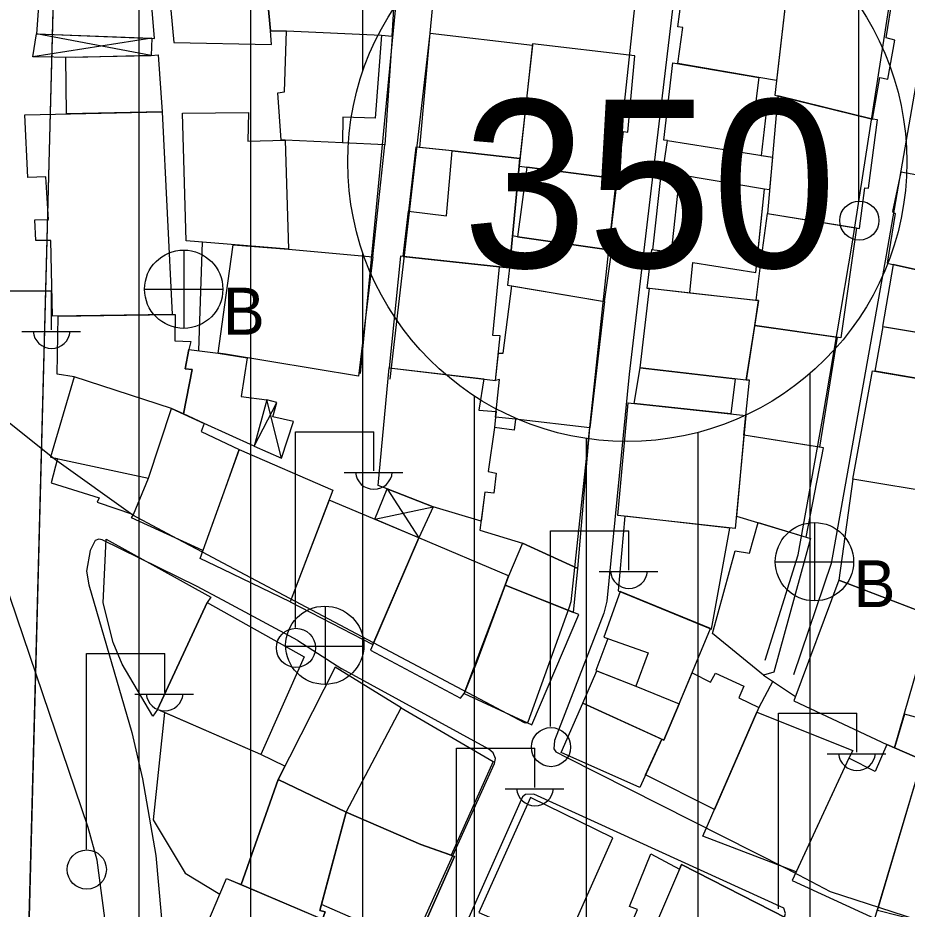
# Model space of a CAD drawing. Extents: x 417997 to 421451, y 4451742 to 4455216.
# Drawn here: x 419134.5 to 419214.1, y 4452794.7 to 4452874.4 of the extents above; entities that cross this region are included whole.
import ezdxf

# ---------------------------------------------------------------- set-up
doc = ezdxf.new("R2010")
doc.units = 0
for name, color, linetype in [('ADAKENARI', 7, 'Continuous'), ('B_Mesken', 7, 'Continuous'), ('B_Sundurma', 7, 'Continuous'), ('B_Teras', 7, 'Continuous'), ('PL_KON_MEV_350', 7, 'Continuous'), ('S_Elektrik_Diregi', 7, 'Continuous'), ('S_Rogar_Kapagi', 7, 'Continuous'), ('S_Rogar_Kapagi_Buski', 7, 'Continuous'), ('Sinir_Duvar_tek_tarafa_ait', 7, 'Continuous'), ('SM_DAIRE', 7, 'Continuous'), ('SM_TAKS', 7, 'Continuous'), ('TR_ORTAYOGUNKONUT', 7, 'Continuous'), ('Yol_Sose', 7, 'Continuous')]:
    doc.layers.add(name, color=color, linetype=linetype)

msp = doc.modelspace()

# ---------------------------------------------------------------- linework, layer by layer
at = {"layer": 'ADAKENARI'}
msp.add_line((419135.391, 4452787.233), (419139.641, 4452947.996), dxfattribs=at)
msp.add_line((419135.391, 4452787.233), (419139.641, 4452947.996), dxfattribs=at)
at = {"layer": 'B_Mesken'}
for points in [[(419136.224, 4452873.001), (419146.768, 4452872.61), (419145.835, 4452883.828), (419137.022, 4452884.239)], [(419156.155, 4452883.702), (419155.609, 4452883.611), (419155.603, 4452884.235), (419147.385, 4452884.177), (419148.487, 4452872.239), (419157.212, 4452872.063), (419157.144, 4452873.285)], [(419167.054, 4452872.881), (419168.027, 4452872.795), (419168.619, 4452882.645), (419156.155, 4452883.702), (419157.144, 4452873.285), (419158.569, 4452873.293)], [(419193.552, 4452870.349), (419193.994, 4452873.58), (419193.545, 4452873.65), (419193.864, 4452875.897), (419194.278, 4452875.809), (419194.775, 4452879.905), (419201.166, 4452879.077), (419201.219, 4452879.579), (419203.55, 4452879.21), (419203.534, 4452878.915), (419202.384, 4452868.834), (419200.805, 4452869.108)], [(419202.235, 4452867.526), (419210.954, 4452865.38), (419211.606, 4452869.095), (419212.348, 4452868.955), (419212.965, 4452872.446), (419212.188, 4452872.655), (419212.753, 4452876.215), (419208.712, 4452876.967), (419208.817, 4452877.624), (419203.534, 4452878.915)], [(419167.054, 4452872.881), (419168.027, 4452872.795), (419167.371, 4452863.074), (419163.564, 4452863.274), (419158.434, 4452863.517), (419158.087, 4452863.507), (419157.79, 4452867.725), (419158.39, 4452867.814), (419158.569, 4452873.293)], [(419170.475, 4452862.846), (419171.424, 4452873.086), (419180.556, 4452872), (419179.435, 4452861.861), (419173.387, 4452862.545)], [(419180.569, 4452872.123), (419179.359, 4452861.175), (419188.177, 4452860.032), (419188.709, 4452864.28), (419189.089, 4452864.21), (419189.716, 4452871.048)], [(419138.902, 4452865.848), (419138.821, 4452870.922), (419146.479, 4452871.074), (419147.09, 4452871.136), (419147.434, 4452866.037)], [(419192.631, 4452863.475), (419192.303, 4452863.493), (419193.121, 4452870.422), (419200.805, 4452869.108), (419200.539, 4452867), (419201.558, 4452866.773), (419201.02, 4452862.133), (419202.018, 4452861.973), (419201.754, 4452859.055), (419201.314, 4452859.129), (419193.699, 4452860.391), (419192.225, 4452860.658), (419192.631, 4452863.475)], [(419202.514, 4452867.457), (419201.562, 4452856.935), (419209.794, 4452855.618), (419210.29, 4452859.235), (419210.619, 4452859.199), (419211.4, 4452865.325), (419210.954, 4452865.38)], [(419135.182, 4452865.765), (419147.434, 4452866.037), (419148.34, 4452847.914), (419137.643, 4452847.752), (419137.504, 4452854.545), (419136.156, 4452854.521), (419136.059, 4452856.39), (419137.279, 4452856.395), (419137.037, 4452860.221), (419135.433, 4452860.161)], [(419149.261, 4452865.908), (419155.174, 4452865.981), (419155.097, 4452863.421), (419158.434, 4452863.517), (419158.73, 4452853.743), (419149.604, 4452854.49)], [(419166.284, 4452853.079), (419167.371, 4452863.074), (419163.564, 4452863.274), (419158.434, 4452863.517), (419158.73, 4452853.743)], [(419169.484, 4452857.165), (419168.988, 4452853.107), (419177.603, 4452852.18), (419178.517, 4452852.074), (419179.359, 4452861.175), (419179.435, 4452861.861), (419173.387, 4452862.545), (419170.142, 4452862.88)], [(419180.047, 4452861.086), (419179.232, 4452854.852), (419187.394, 4452853.711), (419188.177, 4452860.032)], [(419200.572, 4452849.184), (419201.034, 4452853.003), (419200.688, 4452853.038), (419201.314, 4452859.129), (419193.699, 4452860.391), (419192.058, 4452860.688), (419191.288, 4452853.694), (419191.189, 4452853.707), (419190.797, 4452850.268), (419191.03, 4452850.273), (419194.631, 4452849.862)], [(419212.265, 4452852.496), (419220.018, 4452850.766), (419220.893, 4452859.321), (419213.485, 4452860.635), (419212.747, 4452857.127), (419213.006, 4452856.937)], [(419209.541, 4452855.659), (419208.138, 4452845.837), (419200.432, 4452846.935), (419200.774, 4452849.161), (419200.572, 4452849.184), (419201.034, 4452853.003), (419201.562, 4452856.935)], [(419178.517, 4452852.074), (419178.322, 4452850.533), (419186.99, 4452849.075), (419187.752, 4452854.287), (419187.47, 4452854.322), (419187.394, 4452853.711), (419179.232, 4452854.852), (419178.783, 4452854.947)], [(419153.169, 4452849.641), (419153.788, 4452854.147), (419158.73, 4452853.743), (419166.284, 4452853.079), (419165.002, 4452842.411), (419153.112, 4452844.36), (419152.458, 4452844.467), (419153.168, 4452849.635)], [(419168.749, 4452853.132), (419167.732, 4452843.134), (419177.258, 4452842.024), (419177.668, 4452846.013), (419177.03, 4452846.032), (419177.603, 4452852.18)], [(419212.812, 4452852.374), (419211.86, 4452846.844), (419219.39, 4452845.6), (419220.306, 4452850.714), (419220.018, 4452850.766)], [(419186.99, 4452849.075), (419185.692, 4452837.791), (419179.04, 4452838.551), (419177.254, 4452838.718), (419177.608, 4452842.099), (419177.258, 4452842.024), (419177.508, 4452844.451), (419177.943, 4452844.464), (419178.708, 4452850.468)], [(419190.177, 4452843.134), (419191.03, 4452850.273), (419200.774, 4452849.161), (419199.679, 4452842.039)], [(419148.34, 4452847.914), (419148.625, 4452847.921), (419148.579, 4452845.563), (419150.024, 4452845.487), (419149.845, 4452844.787), (419149.512, 4452843.062), (419150.133, 4452843.009), (419149.361, 4452839.023), (419148.293, 4452839.51), (419139.574, 4452842.326), (419138.062, 4452842.57), (419138.157, 4452847.76)], [(419207.803, 4452845.885), (419206.226, 4452836.036), (419199.47, 4452837.127), (419199.634, 4452838.875), (419199.975, 4452842.039), (419199.679, 4452842.039), (419200.432, 4452846.935)], [(419211.19, 4452842.831), (419211.93, 4452846.833), (419219.39, 4452845.6), (419219.205, 4452844.56), (419219.308, 4452844.456), (419218.871, 4452841.52)], [(419155.052, 4452844.042), (419154.505, 4452840.591), (419156.799, 4452840.275), (419155.681, 4452836.152), (419151.216, 4452838.178), (419149.361, 4452839.023), (419150.133, 4452843.009), (419149.512, 4452843.062), (419149.845, 4452844.787), (419152.458, 4452844.467)], [(419176.209, 4452842.147), (419175.778, 4452839.349), (419177.308, 4452839.233), (419177.254, 4452838.718), (419177.169, 4452837.798), (419176.607, 4452833.88), (419177.308, 4452833.722), (419177.114, 4452831.936), (419176.302, 4452832.017), (419175.969, 4452829.419), (419171.672, 4452830.698), (419167.576, 4452832.317), (419166.771, 4452832.615), (419167.732, 4452843.134)], [(419198.675, 4452842.155), (419198.286, 4452839.022), (419189.668, 4452839.965), (419190.177, 4452843.134)], [(419138.076, 4452835.021), (419137.517, 4452832.865), (419141.808, 4452831.525), (419141.634, 4452831.129), (419144.873, 4452830.016), (419146.237, 4452833.284), (419148.293, 4452839.51), (419139.574, 4452842.326), (419137.463, 4452835.151)], [(419217.105, 4452831.877), (419209.212, 4452833.175), (419210.972, 4452842.868), (419218.871, 4452841.52), (419218.513, 4452839.115)], [(419189.129, 4452840.024), (419199.634, 4452838.875), (419198.685, 4452828.762), (419188.197, 4452829.945)], [(419144.7, 4452829.741), (419144.873, 4452830.016), (419146.237, 4452833.284), (419148.293, 4452839.51), (419151.216, 4452838.178), (419150.938, 4452837.454), (419154.331, 4452835.841), (419151.092, 4452826.794)], [(419184.63, 4452825.204), (419185.692, 4452837.791), (419179.04, 4452838.551), (419178.927, 4452837.577), (419177.169, 4452837.798), (419176.607, 4452833.88), (419177.308, 4452833.722), (419177.114, 4452831.936), (419176.302, 4452832.017), (419175.866, 4452828.611), (419179.656, 4452827.449)], [(419198.79, 4452829.886), (419205.034, 4452828.012), (419206.571, 4452835.98), (419199.47, 4452837.127)], [(419154.331, 4452835.841), (419162.714, 4452832.191), (419158.881, 4452822.209), (419152.905, 4452825.102), (419150.843, 4452826.1), (419152.98, 4452832.068)], [(419209.212, 4452833.175), (419207.941, 4452824.145), (419215.204, 4452821.373), (419215.612, 4452824.078), (419215.058, 4452824.149), (419215.889, 4452829.161), (419216.553, 4452829.041), (419217.105, 4452831.877)], [(419170.405, 4452827.931), (419162.38, 4452831.319), (419158.881, 4452822.209), (419166.294, 4452818.408)], [(419188.818, 4452829.875), (419188.225, 4452823.197), (419196.567, 4452819.786), (419198.201, 4452828.816)], [(419205.034, 4452828.012), (419205.415, 4452827.89), (419202.131, 4452815.921), (419201.228, 4452815.663), (419196.66, 4452819.371), (419198.697, 4452826.778), (419199.98, 4452826.566), (419200.732, 4452829.303)], [(419147.038, 4452812.58), (419146.609, 4452811.986), (419143.858, 4452816.646), (419143.063, 4452818.591), (419142.169, 4452822.14), (419142.45, 4452827.827), (419151.787, 4452822.638), (419151.473, 4452822.146)], [(419170.405, 4452827.931), (419166.068, 4452817.886), (419174.11, 4452813.587), (419174.466, 4452814.009), (419178.105, 4452823.694), (419178.416, 4452824.54)], [(419184.237, 4452821.277), (419184.63, 4452825.204), (419179.656, 4452827.449), (419178.41, 4452824.525), (419178.105, 4452823.694)], [(419212.946, 4452809.152), (419216.344, 4452820.938), (419207.941, 4452824.145), (419203.941, 4452813.348), (419212.257, 4452809.448)], [(419174.466, 4452814.009), (419180.511, 4452811.225), (419184.695, 4452821.097), (419178.105, 4452823.694), (419175.585, 4452816.838)], [(419187.29, 4452818.943), (419186.226, 4452816.073), (419189.804, 4452814.68), (419193.69, 4452813.096), (419196.468, 4452819.826), (419188.397, 4452823.127), (419186.948, 4452819.065)], [(419147.038, 4452812.58), (419151.473, 4452822.146), (419160.158, 4452817.306), (419156.266, 4452808.563)], [(419215.412, 4452808.094), (419222.343, 4452804.907), (419224.74, 4452817.7), (419217.682, 4452819.241), (419216.323, 4452811.486), (419213.814, 4452812.16), (419212.946, 4452809.152)], [(419168.823, 4452812.743), (419162.927, 4452816.376), (419157.817, 4452806.337), (419163.891, 4452803.407)], [(419193.69, 4452813.096), (419192.313, 4452809.847), (419185.078, 4452813.152), (419186.33, 4452816.032), (419189.804, 4452814.68)], [(419196.839, 4452803.649), (419190.67, 4452806.756), (419192.134, 4452809.929), (419192.313, 4452809.847), (419193.69, 4452813.096), (419194.836, 4452815.871), (419196.482, 4452815.033), (419196.936, 4452815.848), (419199.467, 4452814.678), (419199.012, 4452813.638), (419200.815, 4452812.765), (419200.631, 4452812.334)], [(419163.891, 4452803.407), (419168.823, 4452812.743), (419177.054, 4452807.93), (419173.29, 4452799.556), (419170.589, 4452800.51)], [(419192.134, 4452809.929), (419190.149, 4452805.625), (419183.137, 4452808.739), (419185.078, 4452813.152)], [(419147.669, 4452812.306), (419146.651, 4452802.71), (419149.512, 4452797.963), (419152.595, 4452796.059), (419153.194, 4452797.485), (419154.508, 4452796.927), (419157.817, 4452806.337), (419158.412, 4452807.506), (419156.266, 4452808.563)], [(419204.14, 4452798.08), (419195.796, 4452801.261), (419200.631, 4452812.334), (419209.198, 4452808.928), (419208.836, 4452808.231)], [(419203.777, 4452797.297), (419211.188, 4452793.894), (419215.412, 4452808.094), (419212.257, 4452809.448), (419211.214, 4452807.034), (419208.836, 4452808.231)], [(419221.91, 4452805.106), (419218.926, 4452792.696), (419211.405, 4452794.624), (419215.412, 4452808.094)], [(419157.817, 4452806.337), (419154.508, 4452796.927), (419161.797, 4452793.834), (419162.036, 4452794.503), (419161.552, 4452794.6), (419163.891, 4452803.407)], [(419175.774, 4452794.422), (419183.297, 4452791.138), (419187.756, 4452801.095), (419180.374, 4452804.709)], [(419170.076, 4452791.478), (419173.588, 4452799.428), (419173.29, 4452799.556), (419170.589, 4452800.51), (419163.891, 4452803.407), (419161.698, 4452795.15), (419161.552, 4452794.6), (419162.036, 4452794.503), (419161.797, 4452793.834), (419161.913, 4452793.785), (419160.775, 4452791.003), (419168.433, 4452788.097), (419170.076, 4452791.478), (419173.588, 4452799.428)], [(419189.784, 4452789.128), (419187.368, 4452790.033), (419188.326, 4452792.486), (419188.913, 4452792.259), (419189.94, 4452794.694), (419189.25, 4452794.955), (419191.132, 4452799.687), (419193.712, 4452798.305), (419193.893, 4452798.729), (419203.277, 4452793.934), (419199.551, 4452785.37)], [(419149.576, 4452788.878), (419152.595, 4452796.059), (419153.194, 4452797.485), (419161.913, 4452793.785), (419158.399, 4452785.195), (419157.985, 4452785.334), (419156.821, 4452782.73), (419149.877, 4452785.907), (419150.92, 4452788.184)]]:
    msp.add_lwpolyline(points, close=True, dxfattribs=at)
at = {"layer": 'B_Sundurma'}
for p, q in [((419146.518, 4452872.619), (419135.887, 4452870.954)), ((419146.479, 4452871.074), (419136.224, 4452873.001)), ((419155.681, 4452836.152), (419157.692, 4452840.042)), ((419158.127, 4452835.069), (419156.799, 4452840.275)), ((419167.566, 4452832.321), (419170.405, 4452827.931)), ((419166.454, 4452829.599), (419171.672, 4452830.698))]:
    msp.add_line(p, q, dxfattribs=at)
for points in [[(419146.518, 4452872.619), (419146.479, 4452871.074), (419139.669, 4452870.912), (419135.887, 4452870.954), (419136.224, 4452873.001)], [(419155.681, 4452836.152), (419158.127, 4452835.069), (419159.18, 4452838.352), (419157.358, 4452838.773), (419157.692, 4452840.042), (419156.799, 4452840.275)], [(419166.454, 4452829.599), (419167.566, 4452832.321), (419171.672, 4452830.698), (419170.405, 4452827.931)]]:
    msp.add_lwpolyline(points, close=True, dxfattribs=at)
at = {"layer": 'B_Teras'}
for points in [[(419158.434, 4452863.517), (419158.087, 4452863.507), (419157.79, 4452867.725), (419158.39, 4452867.814), (419158.569, 4452873.293), (419167.054, 4452872.881), (419166.486, 4452865.46), (419163.611, 4452865.554), (419163.564, 4452863.274)], [(419192.225, 4452860.658), (419192.631, 4452863.475), (419202.018, 4452861.973), (419201.754, 4452859.055), (419201.314, 4452859.129), (419193.699, 4452860.391)], [(419168.988, 4452853.107), (419169.484, 4452857.165), (419172.884, 4452856.743), (419173.387, 4452862.545), (419179.435, 4452861.861), (419179.359, 4452861.175), (419178.517, 4452852.074), (419177.603, 4452852.18)], [(419194.631, 4452849.862), (419194.9, 4452852.575), (419200.546, 4452851.663), (419201.314, 4452859.129), (419193.699, 4452860.391), (419192.968, 4452853.478), (419191.189, 4452853.707), (419190.797, 4452850.268), (419191.03, 4452850.273)], [(419137.463, 4452835.151), (419146.237, 4452833.284), (419148.293, 4452839.51), (419139.574, 4452842.326)], [(419188.397, 4452823.127), (419186.948, 4452819.065), (419190.904, 4452817.654), (419189.804, 4452814.68), (419193.69, 4452813.096), (419196.468, 4452819.826)], [(419173.026, 4452799.649), (419173.588, 4452799.428), (419170.076, 4452791.478), (419161.698, 4452795.15), (419163.891, 4452803.407), (419170.589, 4452800.51)], [(419199.551, 4452785.37), (419203.277, 4452793.934), (419193.893, 4452798.729), (419189.784, 4452789.128)]]:
    msp.add_lwpolyline(points, close=True, dxfattribs=at)
at = {"layer": 'PL_KON_MEV_350'}
msp.add_lwpolyline([(419338.263, 4452809.45), (419290.932, 4452715.558), (419277.123, 4452710.286), (419154.406, 4452758.519), (419151.377, 4452759.909), (419148.52, 4452761.626), (419145.872, 4452763.649), (419143.464, 4452765.954), (419141.327, 4452768.511), (419139.486, 4452771.29), (419137.966, 4452774.256), (419136.783, 4452777.373), (419135.954, 4452780.601), (419135.488, 4452783.901), (419135.391, 4452787.233), (419139.641, 4452947.996)], dxfattribs=at)
at = {"layer": 'S_Elektrik_Diregi'}
for p, q in [((419209.754, 4452858.147), (419209.754, 4452875.647)), ((419130.555, 4452850.028), (419137.555, 4452850.028)), ((419137.555, 4452846.528), (419137.555, 4452850.028)), ((419134.895, 4452846.388), (419140.145, 4452846.388)), ((419159.375, 4452819.932), (419159.375, 4452837.433)), ((419159.375, 4452837.433), (419166.375, 4452837.433)), ((419166.375, 4452833.933), (419166.375, 4452837.433)), ((419163.715, 4452833.793), (419168.965, 4452833.793)), ((419182.181, 4452811.059), (419182.181, 4452828.559)), ((419182.181, 4452828.559), (419189.181, 4452828.559)), ((419189.181, 4452825.059), (419189.181, 4452828.559)), ((419186.521, 4452824.919), (419191.771, 4452824.919)), ((419140.672, 4452800.109), (419140.672, 4452817.609)), ((419140.672, 4452817.609), (419147.672, 4452817.609)), ((419147.672, 4452814.109), (419147.672, 4452817.609)), ((419145.012, 4452813.969), (419150.262, 4452813.969)), ((419202.572, 4452794.772), (419202.572, 4452812.272)), ((419202.572, 4452812.272), (419209.572, 4452812.272)), ((419209.572, 4452808.772), (419209.572, 4452812.272)), ((419173.781, 4452791.626), (419173.781, 4452809.126)), ((419173.781, 4452809.126), (419180.781, 4452809.126)), ((419180.781, 4452805.626), (419180.781, 4452809.126)), ((419206.912, 4452808.632), (419212.162, 4452808.632)), ((419178.121, 4452805.486), (419183.371, 4452805.486))]:
    msp.add_line(p, q, dxfattribs=at)
for centre in [(419209.79, 4452856.311), (419159.411, 4452818.097), (419182.217, 4452809.224), (419140.708, 4452798.274)]:
    msp.add_circle(centre, 1.75, dxfattribs=at)
for centre in [(419137.556, 4452846.541), (419166.376, 4452833.945), (419189.182, 4452825.072), (419147.673, 4452814.122), (419209.573, 4452808.785), (419180.782, 4452805.639)]:
    msp.add_arc(centre, 1.658, 184.83843, 355.14641, dxfattribs=at)
at = {"layer": 'S_Rogar_Kapagi'}
for p, q in [((419162.039, 4452814.798), (419162.039, 4452821.798)), ((419158.469, 4452818.263), (419165.469, 4452818.263))]:
    msp.add_line(p, q, dxfattribs=at)
msp.add_circle((419161.986, 4452818.327), 3.5, dxfattribs=at)
at = {"layer": 'S_Rogar_Kapagi_Buski'}
for p, q in [((419149.375, 4452853.675), (419149.375, 4452846.675)), ((419145.875, 4452850.175), (419152.875, 4452850.175)), ((419205.774, 4452829.305), (419205.774, 4452822.305)), ((419202.274, 4452825.805), (419209.274, 4452825.805))]:
    msp.add_line(p, q, dxfattribs=at)
for centre in [(419149.375, 4452850.175), (419205.774, 4452825.805)]:
    msp.add_circle(centre, 3.5, dxfattribs=at)
at = {"layer": 'Sinir_Duvar_tek_tarafa_ait'}
for points in [[(419150.712, 4452844.681), (419151.056, 4452854.371)], [(419202.041, 4452815.122), (419200.815, 4452812.765)], [(419201.228, 4452815.663), (419204.093, 4452813.758)]]:
    msp.add_lwpolyline(points, dxfattribs=at)
at = {"layer": 'SM_DAIRE'}
msp.add_circle((419189.036, 4452861.556), 25, dxfattribs=at)
msp.add_circle((419189.036, 4452861.556), 25, dxfattribs=at)
at = {"layer": 'TR_ORTAYOGUNKONUT'}
for p, q in [((419145.391, 4452764.109), (419145.391, 4452947.657)), ((419145.391, 4452764.109), (419145.391, 4452947.657)), ((419155.391, 4452758.132), (419155.391, 4452947.069)), ((419155.391, 4452758.132), (419155.391, 4452947.069)), ((419165.391, 4452869.674), (419165.391, 4452946.481)), ((419165.391, 4452869.674), (419165.391, 4452946.481)), ((419165.391, 4452754.202), (419165.391, 4452853.438)), ((419165.391, 4452754.202), (419165.391, 4452853.438)), ((419205.391, 4452738.48), (419205.391, 4452842.648)), ((419205.391, 4452738.48), (419205.391, 4452842.648)), ((419175.391, 4452750.271), (419175.391, 4452840.608)), ((419175.391, 4452750.271), (419175.391, 4452840.608)), ((419185.391, 4452746.341), (419185.391, 4452836.823)), ((419185.391, 4452746.341), (419185.391, 4452836.823)), ((419195.391, 4452742.41), (419195.391, 4452837.377)), ((419195.391, 4452742.41), (419195.391, 4452837.377))]:
    msp.add_line(p, q, dxfattribs=at)
at = {"layer": 'Yol_Sose'}
for points in [[(419142.543, 4452792.349), (419141.639, 4452799.109), (419140.818, 4452802.04), (419131.524, 4452829.371), (419130.835, 4452830.844), (419119.336, 4452843.682), (419118.332, 4452845.284), (419117.633, 4452847.096), (419117.266, 4452848.66), (419116.976, 4452850.162), (419116.763, 4452852.179), (419116.845, 4452854.726), (419118.048, 4452872.116), (419118.317, 4452874.259), (419119.3, 4452878.751), (419121.707, 4452887.225), (419121.7, 4452887.623), (419121.362, 4452888.251), (419120.855, 4452888.604), (419120.072, 4452889.025), (419115.615, 4452889.63)], [(419137.677, 4452835.106), (419137.493, 4452835.252), (419128.546, 4452842.38), (419127.361, 4452843.618), (419126.322, 4452845.31), (419125.903, 4452846.568), (419125.378, 4452848.572), (419124.685, 4452858.886), (419124.955, 4452867.859), (419125.471, 4452873.634), (419126.137, 4452877.307), (419127.995, 4452882.627), (419128.646, 4452883.809), (419129.192, 4452884.448), (419129.819, 4452884.888), (419130.856, 4452885.163), (419131.716, 4452885.377), (419145.106, 4452884.734)], [(419153.538, 4452884.006), (419168.092, 4452882.75), (419168.732, 4452882.56), (419168.958, 4452882.437), (419168.974, 4452882.211), (419168.06, 4452872.975)], [(419171.424, 4452873.086), (419172.2, 4452881.184), (419172.34, 4452881.497), (419172.672, 4452881.775), (419173.299, 4452881.878), (419189.241, 4452880.501), (419189.797, 4452880.239), (419190.038, 4452879.629), (419190.036, 4452878.81), (419183.98, 4452822.211), (419183.804, 4452821.637), (419180.135, 4452811.466), (419179.961, 4452811.379), (419179.857, 4452811.38), (419161.331, 4452821.205), (419152.914, 4452825.669)], [(419201.374, 4452816.991), (419204.305, 4452826.432), (419206.5, 4452838.513), (419209.19, 4452854.381), (419212.401, 4452875.102), (419211.982, 4452876.493), (419211.421, 4452877.179), (419210.215, 4452877.827), (419195.282, 4452880.443), (419194.516, 4452880.324), (419194.193, 4452879.962), (419193.626, 4452879.057), (419193.483, 4452878.493), (419191.391, 4452860.973), (419189.196, 4452842.586), (419187.195, 4452822.265), (419186.93, 4452821.198), (419182.522, 4452809.807), (419182.459, 4452809.081), (419182.64, 4452808.799), (419183.571, 4452808.322)], [(419183.571, 4452808.322), (419203.225, 4452798.393), (419207.165, 4452796.308), (419218.289, 4452792.694), (419218.853, 4452792.673), (419219.277, 4452793.195), (419221.732, 4452804.833), (419225.958, 4452828.17), (419230.925, 4452856.32), (419232.857, 4452868.08), (419232.757, 4452868.483), (419232.496, 4452868.786), (419232.034, 4452869.069), (419217.009, 4452874.244), (419216.505, 4452874.084), (419216.122, 4452873.904), (419215.636, 4452873.099), (419212.187, 4452853.205), (419207.283, 4452825.659), (419203.907, 4452815.696)], [(419168.063, 4452873.008), (419165.15, 4452842.633)], [(419167.824, 4452842.116), (419171.419, 4452873.032)], [(419144.834, 4452829.954), (419138.026, 4452834.827), (419137.677, 4452835.106)], [(419148.797, 4452827.852), (419144.834, 4452829.954)], [(419150.524, 4452823.618), (419142.09, 4452827.764), (419141.793, 4452827.833), (419141.45, 4452827.703), (419141.003, 4452826.82), (419140.684, 4452824.957), (419140.883, 4452823.737), (419144.738, 4452810.522), (419145.699, 4452806.392)], [(419152.912, 4452825.67), (419151.044, 4452826.66), (419148.797, 4452827.852)], [(419152.912, 4452825.669), (419152.912, 4452825.67)], [(419152.914, 4452825.669), (419152.912, 4452825.669)], [(419152.876, 4452822.36), (419150.524, 4452823.618)], [(419152.877, 4452822.36), (419152.876, 4452822.36)], [(419152.878, 4452822.359), (419152.877, 4452822.36)], [(419159.587, 4452818.77), (419152.878, 4452822.359)], [(419159.587, 4452818.77), (419163.509, 4452816.214)], [(419164.396, 4452779.45), (419171.333, 4452794.842), (419177.15, 4452807.757), (419177.256, 4452808.209), (419177.031, 4452808.697), (419176.667, 4452809.029), (419163.509, 4452816.214)], [(419145.699, 4452806.392), (419146.889, 4452799.543), (419147.851, 4452788.575), (419146.349, 4452772.473), (419145.698, 4452767.171), (419152.257, 4452764.499)]]:
    msp.add_lwpolyline(points, dxfattribs=at)
msp.add_lwpolyline([(419161.528, 4452755.26), (419180.184, 4452748.22), (419180.757, 4452748.08), (419181.401, 4452748.339), (419181.975, 4452748.598), (419182.359, 4452748.98), (419182.743, 4452749.657), (419203.057, 4452793.937), (419203.18, 4452794.337), (419203.025, 4452794.807), (419180.694, 4452805.024), (419179.928, 4452804.991), (419179.667, 4452804.783), (419158.656, 4452757.538), (419158.533, 4452757.138), (419158.704, 4452756.459), (419159.138, 4452756.162)], close=True, dxfattribs=at)

# ---------------------------------------------------------------- texts
at = {"layer": 'S_Rogar_Kapagi_Buski'}
for p in [(419152.875, 4452846.11), (419209.274, 4452821.74)]:
    msp.add_text('B', height=4.2, dxfattribs=at).set_placement(p)
at = {"layer": 'SM_TAKS'}
msp.add_text('350', height=15, dxfattribs=at).set_placement((419174.295, 4452852.112))
msp.add_text('350', height=15, dxfattribs=at).set_placement((419174.295, 4452852.112))

doc.saveas('drawing.dxf')
